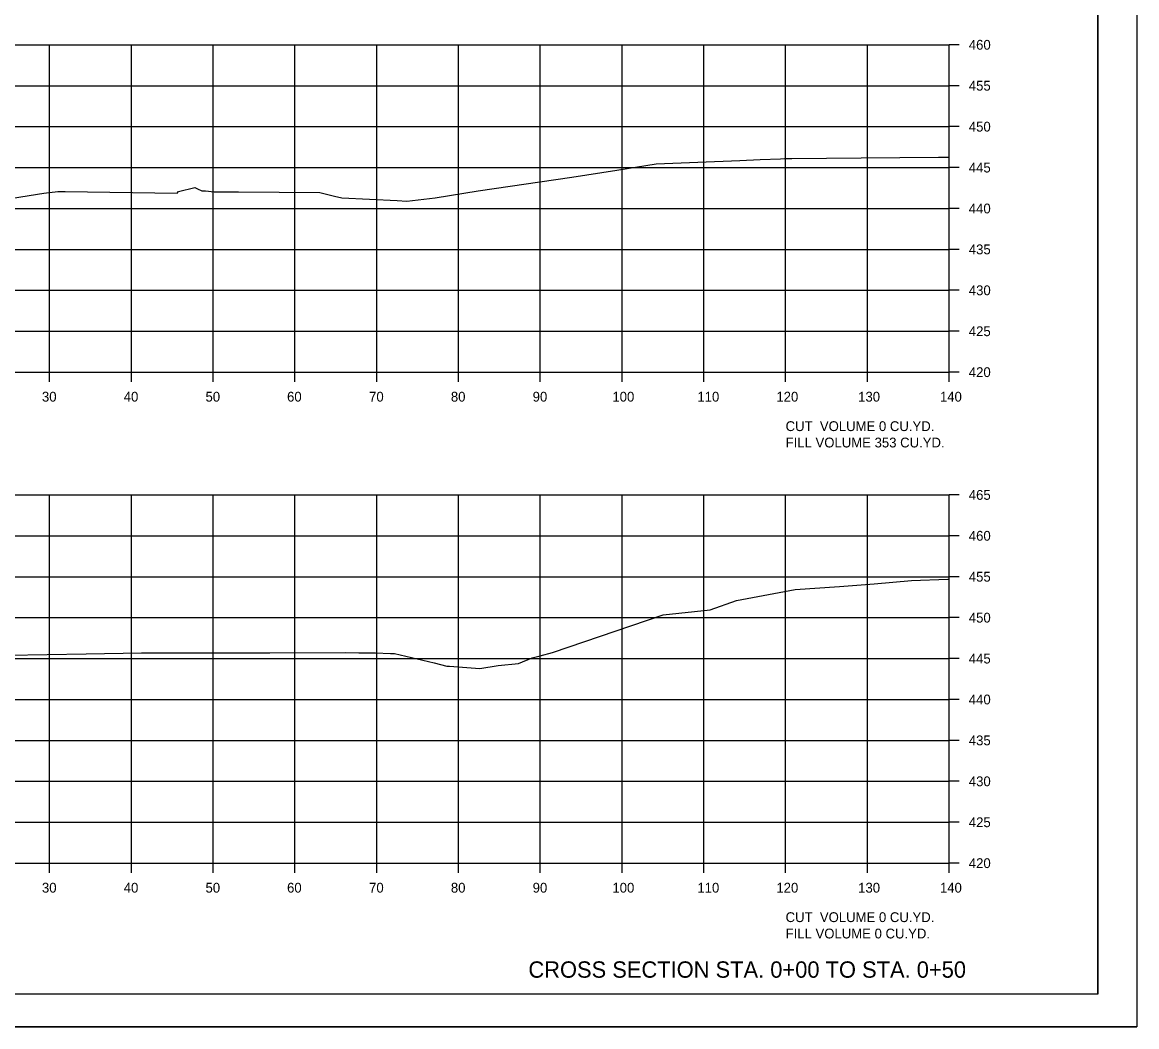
# Model space of a CAD drawing. Extents: x 1538688 to 1540766, y 656250 to 671912.
# Drawn here: x 1540629.6 to 1540765.9, y 656270.7 to 656393.5 of the extents above; entities that cross this region are included whole.
import ezdxf

# ---------------------------------------------------------------- set-up
doc = ezdxf.new("R2010")
doc.units = 0
for name, color, linetype in [('15', 7, 'Continuous'), ('18', 7, 'Continuous'), ('22', 7, 'Continuous'), ('26', 7, 'Continuous'), ('Borings', 7, 'Continuous'), ('Horizontal Alignment', 7, 'Continuous'), ('RipRap', 7, 'Continuous')]:
    doc.layers.add(name, color=color, linetype=linetype)

msp = doc.modelspace()

# ---------------------------------------------------------------- linework, layer by layer
at = {"layer": '18'}
for points in [[(1540627.37, 656371.81), (1540632.22, 656372.57), (1540633.97, 656372.79), (1540634.84, 656372.79), (1540648.55, 656372.56), (1540648.69, 656372.76), (1540650.71, 656373.25), (1540651.02, 656373.09), (1540651.54, 656372.86), (1540652, 656372.86), (1540653.07, 656372.75), (1540655.22, 656372.72), (1540656.04, 656372.73), (1540665.97, 656372.65), (1540667.8, 656372.21), (1540668.66, 656372.02), (1540675.44, 656371.67), (1540676.61, 656371.61), (1540677.33, 656371.68), (1540680.07, 656372), (1540685.33, 656372.86), (1540696.79, 656374.54), (1540702.32, 656375.38), (1540707.13, 656376.17), (1540712.21, 656376.36), (1540717.35, 656376.57), (1540719.82, 656376.67), (1540722.31, 656376.78), (1540722.8, 656376.79), (1540723.68, 656376.82), (1540732.16, 656376.89), (1540741.62, 656376.98), (1540742.94, 656376.98)], [(1540627.86, 656316.12), (1540637.43, 656316.27), (1540644.2, 656316.39), (1540649.68, 656316.4), (1540653.54, 656316.4), (1540659.89, 656316.41), (1540669.15, 656316.43), (1540670.74, 656316.41), (1540672.37, 656316.4), (1540672.8, 656316.4), (1540674.64, 656316.34), (1540675.1, 656316.32), (1540679.96, 656315.18), (1540681.53, 656314.79), (1540681.84, 656314.78), (1540685.56, 656314.5), (1540687.78, 656314.84), (1540690.26, 656315.1), (1540691.96, 656315.78), (1540692.94, 656316.02), (1540694.44, 656316.43), (1540707.95, 656321.03), (1540713.73, 656321.64), (1540716.92, 656322.81), (1540724.1, 656324.14), (1540729.52, 656324.52), (1540733.77, 656324.85), (1540738.35, 656325.25), (1540742.78, 656325.4), (1540742.94, 656325.41)]]:
    msp.add_lwpolyline(points, dxfattribs=at)
at = {"layer": '22'}
for p, q in [((1540462.94, 656390.7), (1540742.94, 656390.7)), ((1540632.94, 656350.7), (1540632.94, 656390.7)), ((1540642.94, 656350.7), (1540642.94, 656390.7)), ((1540652.94, 656350.7), (1540652.94, 656390.7)), ((1540662.94, 656350.7), (1540662.94, 656390.7)), ((1540672.94, 656350.7), (1540672.94, 656390.7)), ((1540682.94, 656350.7), (1540682.94, 656390.7)), ((1540692.94, 656350.7), (1540692.94, 656390.7)), ((1540702.94, 656350.7), (1540702.94, 656390.7)), ((1540712.94, 656350.7), (1540712.94, 656390.7)), ((1540722.94, 656350.7), (1540722.94, 656390.7)), ((1540732.94, 656350.7), (1540732.94, 656390.7)), ((1540742.94, 656350.7), (1540742.94, 656390.7)), ((1540462.94, 656385.7), (1540742.94, 656385.7)), ((1540462.94, 656380.7), (1540742.94, 656380.7)), ((1540462.94, 656375.7), (1540742.94, 656375.7)), ((1540462.94, 656370.7), (1540742.94, 656370.7)), ((1540462.94, 656365.7), (1540742.94, 656365.7)), ((1540462.94, 656360.7), (1540742.94, 656360.7)), ((1540462.94, 656355.7), (1540742.94, 656355.7)), ((1540462.94, 656350.7), (1540742.94, 656350.7)), ((1540462.94, 656335.7), (1540742.94, 656335.7)), ((1540632.94, 656290.7), (1540632.94, 656335.7)), ((1540642.94, 656290.7), (1540642.94, 656335.7)), ((1540652.94, 656290.7), (1540652.94, 656335.7)), ((1540662.94, 656290.7), (1540662.94, 656335.7)), ((1540672.94, 656290.7), (1540672.94, 656335.7)), ((1540682.94, 656290.7), (1540682.94, 656335.7)), ((1540692.94, 656290.7), (1540692.94, 656335.7)), ((1540702.94, 656290.7), (1540702.94, 656335.7)), ((1540712.94, 656290.7), (1540712.94, 656335.7)), ((1540722.94, 656290.7), (1540722.94, 656335.7)), ((1540732.94, 656290.7), (1540732.94, 656335.7)), ((1540742.94, 656290.7), (1540742.94, 656335.7)), ((1540462.94, 656330.7), (1540742.94, 656330.7)), ((1540462.94, 656325.7), (1540742.94, 656325.7)), ((1540462.94, 656320.7), (1540742.94, 656320.7)), ((1540462.94, 656315.7), (1540742.94, 656315.7)), ((1540462.94, 656310.7), (1540742.94, 656310.7)), ((1540462.94, 656305.7), (1540742.94, 656305.7)), ((1540462.94, 656300.7), (1540742.94, 656300.7)), ((1540462.94, 656295.7), (1540742.94, 656295.7)), ((1540462.94, 656290.7), (1540742.94, 656290.7))]:
    msp.add_line(p, q, dxfattribs=at)
at = {"layer": '26'}
msp.add_line((1540432.54, 656270.72), (1540765.87, 656270.72), dxfattribs=at)
for points in [[(1540432.53, 656484.05), (1540765.87, 656484.05), (1540765.87, 656270.72), (1540432.53, 656270.72)], [(1540678.86, 656480.16), (1540678.86, 656470.28), (1540714.59, 656470.28), (1540714.59, 656467.36), (1540737.79, 656467.36), (1540737.79, 656443.03), (1540761.12, 656443.03), (1540761.12, 656274.7), (1540444.94, 656274.7), (1540444.94, 656480.16)]]:
    msp.add_lwpolyline(points, close=True, dxfattribs=at)
at = {"layer": 'Borings'}
for p, q in [((1540742.94, 656350.7), (1540742.94, 656390.7)), ((1540744.14, 656390.7), (1540742.94, 656390.7)), ((1540744.14, 656385.7), (1540742.94, 656385.7)), ((1540744.14, 656380.7), (1540742.94, 656380.7)), ((1540744.14, 656375.7), (1540742.94, 656375.7)), ((1540744.14, 656370.7), (1540742.94, 656370.7)), ((1540744.14, 656365.7), (1540742.94, 656365.7)), ((1540744.14, 656360.7), (1540742.94, 656360.7)), ((1540744.14, 656355.7), (1540742.94, 656355.7)), ((1540462.94, 656350.7), (1540742.94, 656350.7)), ((1540632.94, 656349.5), (1540632.94, 656350.7)), ((1540642.94, 656349.5), (1540642.94, 656350.7)), ((1540652.94, 656349.5), (1540652.94, 656350.7)), ((1540662.94, 656349.5), (1540662.94, 656350.7)), ((1540672.94, 656349.5), (1540672.94, 656350.7)), ((1540682.94, 656349.5), (1540682.94, 656350.7)), ((1540692.94, 656349.5), (1540692.94, 656350.7)), ((1540702.94, 656349.5), (1540702.94, 656350.7)), ((1540712.94, 656349.5), (1540712.94, 656350.7)), ((1540722.94, 656349.5), (1540722.94, 656350.7)), ((1540732.94, 656349.5), (1540732.94, 656350.7)), ((1540742.94, 656349.5), (1540742.94, 656350.7)), ((1540744.14, 656350.7), (1540742.94, 656350.7)), ((1540742.94, 656290.7), (1540742.94, 656335.7)), ((1540744.14, 656335.7), (1540742.94, 656335.7)), ((1540744.14, 656330.7), (1540742.94, 656330.7)), ((1540744.14, 656325.7), (1540742.94, 656325.7)), ((1540744.14, 656320.7), (1540742.94, 656320.7)), ((1540744.14, 656315.7), (1540742.94, 656315.7)), ((1540744.14, 656310.7), (1540742.94, 656310.7)), ((1540744.14, 656305.7), (1540742.94, 656305.7)), ((1540744.14, 656300.7), (1540742.94, 656300.7)), ((1540744.14, 656295.7), (1540742.94, 656295.7)), ((1540462.94, 656290.7), (1540742.94, 656290.7)), ((1540632.94, 656289.5), (1540632.94, 656290.7)), ((1540642.94, 656289.5), (1540642.94, 656290.7)), ((1540652.94, 656289.5), (1540652.94, 656290.7)), ((1540662.94, 656289.5), (1540662.94, 656290.7)), ((1540672.94, 656289.5), (1540672.94, 656290.7)), ((1540682.94, 656289.5), (1540682.94, 656290.7)), ((1540692.94, 656289.5), (1540692.94, 656290.7)), ((1540702.94, 656289.5), (1540702.94, 656290.7)), ((1540712.94, 656289.5), (1540712.94, 656290.7)), ((1540722.94, 656289.5), (1540722.94, 656290.7)), ((1540732.94, 656289.5), (1540732.94, 656290.7)), ((1540742.94, 656289.5), (1540742.94, 656290.7)), ((1540744.14, 656290.7), (1540742.94, 656290.7))]:
    msp.add_line(p, q, dxfattribs=at)
at = {"layer": 'RipRap'}
for q in [(1540761.12, 656480.16), (1540444.94, 656274.7)]:
    msp.add_line((1540761.12, 656274.7), q, dxfattribs=at)

# ---------------------------------------------------------------- texts
at = {"layer": '15'}
msp.add_text('CROSS SECTION STA. 0+00 TO STA. 0+50', height=2, dxfattribs=at).set_placement((1540691.49, 656276.7))
at = {"layer": 'Horizontal Alignment'}
for s, p in [('460', (1540745.34, 656390.1)), ('455', (1540745.34, 656385.1)), ('450', (1540745.34, 656380.1)), ('445', (1540745.34, 656375.1)), ('440', (1540745.34, 656370.1)), ('435', (1540745.34, 656365.1)), ('430', (1540745.34, 656360.1)), ('425', (1540745.34, 656355.1)), ('420', (1540745.34, 656350.1)), ('30', (1540632.01, 656347.1)), ('40', (1540642.01, 656347.1)), ('50', (1540652.01, 656347.1)), ('60', (1540661.98, 656347.1)), ('70', (1540672.01, 656347.1)), ('80', (1540682.01, 656347.1)), ('90', (1540692.01, 656347.1)), ('100', (1540701.76, 656347.1)), ('110', (1540712.15, 656347.1)), ('120', (1540721.81, 656347.1)), ('130', (1540731.81, 656347.1)), ('140', (1540741.81, 656347.1)), ('CUT  VOLUME 0 CU.YD.', (1540722.94, 656343.5)), ('FILL VOLUME 353 CU.YD.', (1540722.94, 656341.5)), ('465', (1540745.34, 656335.1)), ('460', (1540745.34, 656330.1)), ('455', (1540745.34, 656325.1)), ('450', (1540745.34, 656320.1)), ('445', (1540745.34, 656315.1)), ('440', (1540745.34, 656310.1)), ('435', (1540745.34, 656305.1)), ('430', (1540745.34, 656300.1)), ('425', (1540745.34, 656295.1)), ('420', (1540745.34, 656290.1)), ('30', (1540632.01, 656287.1)), ('40', (1540642.01, 656287.1)), ('50', (1540652.01, 656287.1)), ('60', (1540661.98, 656287.1)), ('70', (1540672.01, 656287.1)), ('80', (1540682.01, 656287.1)), ('90', (1540692.01, 656287.1)), ('100', (1540701.76, 656287.1)), ('110', (1540712.15, 656287.1)), ('120', (1540721.81, 656287.1)), ('130', (1540731.81, 656287.1)), ('140', (1540741.81, 656287.1)), ('CUT  VOLUME 0 CU.YD.', (1540722.94, 656283.5)), ('FILL VOLUME 0 CU.YD.', (1540722.94, 656281.5))]:
    msp.add_text(s, height=1.2, dxfattribs=at).set_placement(p)

doc.saveas('drawing.dxf')
